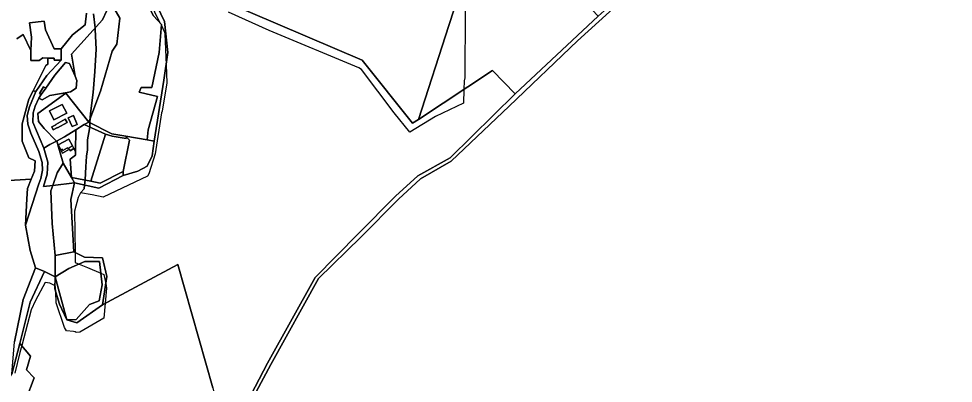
# Model space of a CAD drawing. Extents: x -477304 to -465429, y -1159113 to -1149210.
# Drawn here: x -467929 to -467059, y -1156869 to -1156530 of the extents above; entities that cross this region are included whole.
import ezdxf

# ---------------------------------------------------------------- set-up
doc = ezdxf.new("R2010")
doc.units = 0
for name, color, linetype in [('BPEJ_s', 7, 'Continuous'), ('ostatni_s', 7, 'Continuous'), ('PUPFL_s', 7, 'Continuous'), ('trav_porost_s', 7, 'Continuous')]:
    doc.layers.add(name, color=color, linetype=linetype)

msp = doc.modelspace()

# ---------------------------------------------------------------- linework, layer by layer
at = {"layer": 'BPEJ_s'}
for points in [[(-467817.92, -1156491.81), (-467797.64, -1156533.43), (-467796.22, -1156534.98), (-467796.32, -1156536.14), (-467793.39, -1156542.14), (-467793.18, -1156543.83), (-467791.99, -1156572.49), (-467791.28, -1156589.51), (-467795.51, -1156615.73), (-467796.35, -1156617.42), (-467802.06, -1156655.49), (-467807.98, -1156674.1), (-467809.25, -1156676.21), (-467850.7, -1156695.67), (-467860.76, -1156693.76), (-467871.62, -1156691.69), (-467873.96, -1156696.09), (-467877.13, -1156708.78), (-467876.62, -1156747.43), (-467876.5, -1156756.57), (-467873.01, -1156758.06), (-467865.08, -1156761.43), (-467852.7, -1156766.71), (-467849.87, -1156767.91), (-467848.22, -1156776.16), (-467847.32, -1156780.68), (-467848.58, -1156794.56), (-467849.85, -1156808.59), (-467872.27, -1156821.49), (-467875.65, -1156821.7), (-467876.79, -1156821.32), (-467878.19, -1156820.86), (-467884.75, -1156820.22), (-467886.65, -1156817.05), (-467894.26, -1156794.21), (-467894.69, -1156784.2), (-467894.9, -1156779.2), (-467895.34, -1156778.66), (-467895.55, -1156778.41), (-467895.95, -1156777.93), (-467900.18, -1156776.02), (-467904.62, -1156775.39), (-467913.72, -1156792.1), (-467917.52, -1156800.55), (-467926.43, -1156834.05), (-467928.1, -1156840.31), (-467932.96, -1156859.77)], [(-467817.92, -1156491.81), (-467797.64, -1156533.43), (-467796.22, -1156534.98), (-467796.32, -1156536.14), (-467793.39, -1156542.14), (-467793.18, -1156543.83), (-467791.99, -1156572.49), (-467791.28, -1156589.51), (-467795.51, -1156615.73), (-467796.35, -1156617.42), (-467802.06, -1156655.49), (-467807.98, -1156674.1), (-467809.25, -1156676.21), (-467850.7, -1156695.67), (-467860.76, -1156693.76), (-467871.62, -1156691.69), (-467868.25, -1156688.05), (-467867.81, -1156684.53), (-467867.25, -1156680.08), (-467867.19, -1156679.59), (-467866.61, -1156667.53), (-467866.14, -1156657.6), (-467865.08, -1156651.68), (-467865.08, -1156642.38), (-467863.18, -1156632.23), (-467863.08, -1156630.51), (-467862.84, -1156626.51), (-467862.58, -1156622.08), (-467862.33, -1156617.85), (-467859.79, -1156598.39), (-467858.45, -1156578.81), (-467857.05, -1156558.21), (-467857.89, -1156539.6), (-467858.04, -1156538.29), (-467859.58, -1156525.22)], [(-467575.47, -1156697.56), (-467555.08, -1156678.62), (-467526.32, -1156662.39), (-467472.46, -1156611.07), (-467408.65, -1156550.21), (-467355.72, -1156502)], [(-467513.41, -1156512.53), (-467513.51, -1156545.94), (-467513.64, -1156561.6), (-467513.83, -1156584.86), (-467514.46, -1156587.39), (-467514.63, -1156595.46), (-467514.89, -1156608.33), (-467541.11, -1156620.81), (-467564.8, -1156635.4), (-467579.6, -1156617.21), (-467610.05, -1156577.03), (-467612.59, -1156575.34), (-467695.91, -1156540.66), (-467733.76, -1156523.74)], [(-467513.41, -1156512.53), (-467513.51, -1156545.94), (-467513.64, -1156561.6), (-467513.83, -1156584.86), (-467514.46, -1156587.39), (-467514.63, -1156595.46)], [(-467859.58, -1156525.22), (-467858.04, -1156538.29), (-467857.89, -1156539.6), (-467857.05, -1156558.21), (-467858.45, -1156578.81), (-467859.79, -1156598.39), (-467862.33, -1156617.85), (-467862.58, -1156622.08), (-467862.84, -1156626.51), (-467863.08, -1156630.51), (-467863.18, -1156632.23), (-467865.08, -1156642.38), (-467865.08, -1156651.68), (-467866.14, -1156657.6), (-467866.61, -1156667.53), (-467867.19, -1156679.59), (-467867.25, -1156680.08), (-467867.81, -1156684.53), (-467868.25, -1156688.05), (-467871.62, -1156691.69), (-467873.96, -1156696.09), (-467877.13, -1156708.78), (-467876.62, -1156747.43), (-467876.5, -1156756.57), (-467873.01, -1156758.06), (-467865.08, -1156761.43), (-467852.7, -1156766.71), (-467849.87, -1156767.91), (-467848.22, -1156776.16), (-467847.32, -1156780.68), (-467848.58, -1156794.56), (-467849.85, -1156808.59), (-467872.27, -1156821.49), (-467875.65, -1156821.7), (-467876.79, -1156821.32), (-467878.19, -1156820.86), (-467884.75, -1156820.22), (-467886.65, -1156817.05), (-467894.26, -1156794.21), (-467894.69, -1156784.2), (-467894.9, -1156779.2), (-467895.34, -1156778.66), (-467895.55, -1156778.41), (-467895.95, -1156777.93), (-467900.18, -1156776.02), (-467904.62, -1156775.39), (-467913.72, -1156792.1), (-467917.52, -1156800.55), (-467926.43, -1156834.05), (-467928.1, -1156840.31), (-467932.96, -1156859.77)], [(-467514.63, -1156595.46), (-467514.89, -1156608.33), (-467541.11, -1156620.81), (-467564.8, -1156635.4), (-467579.6, -1156617.21), (-467610.05, -1156577.03), (-467612.59, -1156575.34), (-467695.91, -1156540.66), (-467733.76, -1156523.74)], [(-467938.28, -1157282.88), (-467921.67, -1157252.8), (-467913.95, -1157238.82), (-467883.6, -1157190.81), (-467848.56, -1157123.38), (-467831.02, -1157093.75), (-467810.28, -1157058.71), (-467796.31, -1157034.35), (-467758.25, -1156967.16), (-467742.73, -1156940.8), (-467737.6, -1156931.82), (-467694.55, -1156851.64), (-467649.99, -1156771.63), (-467610.47, -1156733.04), (-467575.47, -1156697.56)]]:
    msp.add_lwpolyline(points, dxfattribs=at)
at = {"layer": 'ostatni_s'}
for points in [[(-467825.46, -1156468.71), (-467817.22, -1156479.27), (-467822.13, -1156479.87), (-467846.3, -1156482.83), (-467841.91, -1156517.37), (-467834.95, -1156529.14), (-467837.88, -1156553.32), (-467842.06, -1156559.81), (-467853.07, -1156597.01), (-467864.03, -1156625.9), (-467885.21, -1156599), (-467884.2, -1156598.27), (-467881, -1156597.7), (-467875.6, -1156594.3), (-467874.98, -1156587.26), (-467876.78, -1156583.13), (-467880.01, -1156562.7), (-467851.29, -1156530.78), (-467847.01, -1156522.14), (-467849.36, -1156491.58), (-467849.88, -1156470.49)], [(-467896.19, -1156568.18), (-467896.18, -1156566.58), (-467902.09, -1156566.35), (-467906.92, -1156566.16), (-467910.07, -1156568.62), (-467917.8, -1156568.75), (-467917.96, -1156559.39), (-467917.43, -1156546.87), (-467919.22, -1156533.64), (-467905.47, -1156531.97), (-467904.35, -1156540.21), (-467896.09, -1156557.71), (-467889.58, -1156557.77), (-467889.68, -1156568.24)], [(-467896.19, -1156568.18), (-467889.68, -1156568.24), (-467903.16, -1156582.48), (-467913.24, -1156597.43), (-467915.79, -1156596.72), (-467903.96, -1156573.15), (-467902.22, -1156572.13), (-467902.09, -1156566.35), (-467896.18, -1156566.58)], [(-467895.46, -1156582.19), (-467885.73, -1156570.57), (-467881.9, -1156571.37), (-467876.78, -1156583.13), (-467874.98, -1156587.26), (-467875.6, -1156594.3), (-467881, -1156597.7), (-467884.2, -1156598.27), (-467900.36, -1156601.14), (-467907.28, -1156605.14), (-467910.54, -1156603.61), (-467908.2, -1156600.28), (-467903.93, -1156594.21)], [(-467917.6, -1156679.13), (-467914.57, -1156671.61), (-467913.83, -1156661.96), (-467919.89, -1156659.09), (-467926.12, -1156643.81), (-467926.12, -1156627.48), (-467919.75, -1156604.61), (-467915.79, -1156596.72), (-467913.24, -1156597.43), (-467919.09, -1156611.71), (-467921.48, -1156619.84), (-467920.68, -1156627.85), (-467918.09, -1156636.27), (-467910.46, -1156653.43), (-467907.34, -1156663.59), (-467907.07, -1156670.61), (-467908.73, -1156678.48), (-467910.6, -1156683.33), (-467922.98, -1156721.95), (-467921.64, -1156697.37), (-467921.13, -1156687.9)], [(-467909.75, -1156599.38), (-467906.03, -1156592.99), (-467903.93, -1156594.21), (-467908.2, -1156600.28)], [(-467914.01, -1156611.2), (-467910.54, -1156603.61), (-467907.28, -1156605.14), (-467900.36, -1156601.14), (-467884.2, -1156598.27), (-467885.21, -1156599), (-467911.29, -1156617.79), (-467910.82, -1156625.48), (-467905.43, -1156631.76), (-467894.18, -1156643.59), (-467900.27, -1156646.85), (-467905.76, -1156650.07), (-467916.11, -1156626), (-467915.79, -1156617.2)], [(-467884.49, -1156617.65), (-467896.53, -1156623.69), (-467900.48, -1156615.57), (-467888.78, -1156609.53)], [(-467883.11, -1156621.9), (-467878.32, -1156619.83), (-467874.9, -1156628.09), (-467879.33, -1156630.12)], [(-467885.83, -1156623.31), (-467884.17, -1156626.42), (-467893.11, -1156631.19), (-467893.21, -1156631.02), (-467897.02, -1156633.05), (-467898.43, -1156630.36), (-467894.52, -1156628.36), (-467894.66, -1156628.09)], [(-467892.54, -1156647.2), (-467892.65, -1156647.26), (-467893.52, -1156644.28), (-467894.18, -1156643.59), (-467886.69, -1156639.59), (-467876.14, -1156633.01), (-467876.4, -1156653.11), (-467877.77, -1156650.62), (-467879.23, -1156648), (-467882.68, -1156641.75)], [(-467893.52, -1156644.28), (-467892.65, -1156647.26), (-467887.75, -1156664.15), (-467893.48, -1156673.02), (-467897.54, -1156684.92), (-467906.21, -1156685.98), (-467902.63, -1156674.5), (-467902.05, -1156663.21), (-467905.76, -1156650.07), (-467900.27, -1156646.85), (-467894.18, -1156643.59)], [(-467882, -1156651.24), (-467881.25, -1156652.55), (-467877.77, -1156650.62), (-467876.4, -1156653.11), (-467876.45, -1156656.77), (-467881.16, -1156660.38), (-467880, -1156677.57), (-467887.75, -1156664.15), (-467892.65, -1156647.26), (-467892.54, -1156647.2), (-467890.01, -1156651.78), (-467888.33, -1156654.73)], [(-467883.87, -1156649.99), (-467888.01, -1156652.28), (-467888.69, -1156651.05), (-467890.01, -1156651.78), (-467892.54, -1156647.2), (-467882.68, -1156641.75), (-467879.23, -1156648), (-467883.63, -1156650.43)], [(-467888.01, -1156652.28), (-467883.87, -1156649.99), (-467883.63, -1156650.43), (-467879.23, -1156648), (-467877.77, -1156650.62), (-467881.25, -1156652.55), (-467882, -1156651.24), (-467888.33, -1156654.73), (-467890.01, -1156651.78), (-467888.69, -1156651.05)], [(-467895.26, -1156770.04), (-467884.28, -1156810.05), (-467891.11, -1156795.54), (-467895.65, -1156781.14)]]:
    msp.add_lwpolyline(points, close=True, dxfattribs=at)
msp.add_lwpolyline([(-467847.01, -1156522.14), (-467851.29, -1156530.78), (-467880.01, -1156562.7), (-467876.78, -1156583.13), (-467881.9, -1156571.37), (-467885.73, -1156570.57), (-467895.46, -1156582.19), (-467903.93, -1156594.21), (-467906.03, -1156592.99), (-467909.75, -1156599.38), (-467908.2, -1156600.28), (-467910.54, -1156603.61), (-467914.01, -1156611.2), (-467915.79, -1156617.2), (-467916.11, -1156626), (-467905.76, -1156650.07), (-467902.05, -1156663.21), (-467902.63, -1156674.5), (-467906.21, -1156685.98), (-467897.54, -1156684.92), (-467899.28, -1156690.03), (-467898.08, -1156720.22), (-467895.15, -1156750.05), (-467895.26, -1156770.04), (-467905.23, -1156765.06), (-467913.51, -1156761.6), (-467918.43, -1156745.59), (-467922.98, -1156721.95), (-467910.6, -1156683.33), (-467908.73, -1156678.48), (-467907.07, -1156670.61), (-467907.34, -1156663.59), (-467910.46, -1156653.43), (-467918.09, -1156636.27), (-467920.68, -1156627.85), (-467921.48, -1156619.84), (-467919.09, -1156611.71), (-467913.24, -1156597.43), (-467903.16, -1156582.48), (-467889.68, -1156568.24), (-467889.58, -1156557.77), (-467878.99, -1156544.63), (-467867.33, -1156535.37), (-467866.02, -1156524.43)], dxfattribs=at)
at = {"layer": 'PUPFL_s'}
for points in [[(-467736.04, -1156924.18), (-467697.52, -1156850.47), (-467653.16, -1156770.51), (-467612.99, -1156730.01), (-467578.16, -1156694.74), (-467557.55, -1156675.9), (-467527.53, -1156659.15), (-467466.75, -1156599.5), (-467389.65, -1156527.44), (-467330.86, -1156474.95), (-467318.52, -1156459.57), (-467310.65, -1156448.39), (-467269.3, -1156389.71), (-467252.06, -1156369.96), (-467185.92, -1156300.81), (-467134.94, -1156246.36), (-467127.96, -1156240.91), (-467113.74, -1156231.07), (-467080.55, -1156207.11), (-467073.96, -1156202.43), (-467071.51, -1156200.7), (-467053.23, -1156204.38)], [(-467051.19, -1156206.29), (-467070.56, -1156203.93), (-467076.96, -1156209.14), (-467133.53, -1156247.91), (-467184.78, -1156303.93), (-467230.18, -1156351.99), (-467251.53, -1156374.1), (-467266.96, -1156390.08), (-467312.85, -1156455.64), (-467318.93, -1156464.79), (-467328.25, -1156477.27), (-467355.72, -1156502), (-467408.65, -1156550.21), (-467472.46, -1156611.07), (-467526.32, -1156662.39), (-467555.08, -1156678.62), (-467575.47, -1156697.56)], [(-467817.22, -1156479.27), (-467609.33, -1156568.31), (-467562.32, -1156627.01), (-467556.93, -1156623.45), (-467488.05, -1156577.88), (-467466.75, -1156599.5), (-467527.53, -1156659.15), (-467557.55, -1156675.9), (-467578.16, -1156694.74), (-467612.99, -1156730.01), (-467653.16, -1156770.51), (-467697.52, -1156850.47), (-467736.04, -1156924.18)], [(-467748.44, -1156873.22), (-467781.08, -1156758.51), (-467851.09, -1156795.9), (-467847.3, -1156769.82), (-467851.2, -1156752.28), (-467868.06, -1156751.67), (-467878, -1156746.75), (-467880.69, -1156698.14), (-467877.19, -1156682.44), (-467854.49, -1156687.49), (-467832.05, -1156675.77), (-467818.19, -1156671.68), (-467809.5, -1156666.87), (-467804.95, -1156657.24), (-467803.07, -1156643.69), (-467793.94, -1156586.86), (-467790.44, -1156561.11), (-467793.47, -1156532.18), (-467811.1, -1156495.08)], [(-467575.47, -1156697.56), (-467610.47, -1156733.04), (-467649.99, -1156771.63), (-467694.55, -1156851.64), (-467737.6, -1156931.82), (-467742.73, -1156940.8), (-467758.25, -1156967.16), (-467796.31, -1157034.35), (-467810.28, -1157058.71), (-467831.02, -1157093.75), (-467848.56, -1157123.38), (-467883.6, -1157190.81), (-467913.95, -1157238.82), (-467938.28, -1157282.88)], [(-467936.71, -1156962.58), (-467922.18, -1156918.64), (-467930.3, -1156904.98), (-467914.78, -1156864.12), (-467922.1, -1156856.6), (-467918.13, -1156843.77), (-467928.07, -1156832.13), (-467918.63, -1156793.64), (-467905.23, -1156765.06), (-467895.26, -1156770.04), (-467895.65, -1156781.14), (-467891.11, -1156795.54), (-467884.28, -1156810.05), (-467875.15, -1156812.77), (-467851.09, -1156795.9), (-467781.08, -1156758.51), (-467748.44, -1156873.22), (-467736.04, -1156924.18), (-467803.29, -1157041.29), (-467857.71, -1157019.02), (-467912, -1156996.81), (-467940.47, -1157094.55)]]:
    msp.add_lwpolyline(points, dxfattribs=at)
for points in [[(-467662.89, -1156403.56), (-467638.05, -1156394.83), (-467636.11, -1156399.48), (-467623.19, -1156397.97), (-467588.88, -1156406.34), (-467574.18, -1156445.74), (-467543.22, -1156466.83), (-467504.1, -1156460.6), (-467528.54, -1156535.94), (-467556.93, -1156623.45), (-467562.32, -1156627.01), (-467609.33, -1156568.31), (-467817.22, -1156479.27), (-467825.46, -1156468.71), (-467818.13, -1156427.64), (-467807.67, -1156428.79), (-467778.43, -1156423.03), (-467748.72, -1156415.39), (-467731.93, -1156408.48), (-467728.33, -1156402.78), (-467709.5, -1156408.85), (-467684.49, -1156407.65)], [(-467409.82, -1156497.39), (-467395.72, -1156472.23), (-467400.05, -1156488.11), (-467405.97, -1156509.81), (-467389.65, -1156527.44), (-467466.75, -1156599.5), (-467488.05, -1156577.88), (-467556.93, -1156623.45), (-467528.54, -1156535.94), (-467504.1, -1156460.6), (-467484.98, -1156457.56), (-467476.17, -1156463.36), (-467439.38, -1156493.38), (-467413.92, -1156504.14)], [(-467793.47, -1156532.18), (-467790.44, -1156561.11), (-467793.94, -1156586.86), (-467803.07, -1156643.69), (-467809.6, -1156642.57), (-467808.51, -1156633.14), (-467799.88, -1156602.11), (-467817.14, -1156598.08), (-467815.31, -1156593.85), (-467805.16, -1156593.79), (-467798.42, -1156561.14), (-467796.22, -1156534.98), (-467803.54, -1156526.97), (-467813.38, -1156508.76), (-467822.13, -1156479.87), (-467817.22, -1156479.27), (-467811.1, -1156495.08)], [(-467809.5, -1156666.87), (-467818.19, -1156671.68), (-467832.05, -1156675.77), (-467831.94, -1156671.89), (-467825.95, -1156642.69), (-467828.86, -1156639.82), (-467829.56, -1156639.14), (-467809.6, -1156642.57), (-467803.07, -1156643.69), (-467804.95, -1156657.24)], [(-467897.54, -1156684.92), (-467893.48, -1156673.02), (-467887.75, -1156664.15), (-467880, -1156677.57), (-467877.19, -1156682.44)], [(-467880.69, -1156698.14), (-467878, -1156746.75), (-467895.15, -1156750.05), (-467898.08, -1156720.22), (-467899.28, -1156690.03), (-467897.54, -1156684.92), (-467877.19, -1156682.44)], [(-467847.3, -1156769.82), (-467851.09, -1156795.9), (-467875.15, -1156812.77), (-467884.28, -1156810.05), (-467875.7, -1156809.83), (-467863.42, -1156795.84), (-467854.18, -1156792.4), (-467851.51, -1156777.28), (-467853.96, -1156755.56), (-467867.59, -1156755.75), (-467882.52, -1156762.11), (-467895.26, -1156770.04), (-467895.15, -1156750.05), (-467878, -1156746.75), (-467868.06, -1156751.67), (-467851.2, -1156752.28)], [(-467918.63, -1156793.64), (-467928.07, -1156832.13), (-467935.61, -1156860.57), (-467933.13, -1156830.41), (-467925.07, -1156791.11), (-467913.51, -1156761.6), (-467905.23, -1156765.06)], [(-467854.18, -1156792.4), (-467863.42, -1156795.84), (-467875.7, -1156809.83), (-467884.28, -1156810.05), (-467895.26, -1156770.04), (-467882.52, -1156762.11), (-467867.59, -1156755.75), (-467853.96, -1156755.56), (-467851.51, -1156777.28)], [(-468035.54, -1156922.88), (-468026.56, -1156918.11), (-468016.66, -1156908.23), (-467959.11, -1156895.48), (-467951.52, -1156887.55), (-467946.34, -1156875.99), (-467935.61, -1156860.57), (-467928.07, -1156832.13), (-467918.13, -1156843.77), (-467922.1, -1156856.6), (-467914.78, -1156864.12), (-467930.3, -1156904.98), (-467922.18, -1156918.64), (-467936.71, -1156962.58), (-467940.01, -1156983.12), (-467972.35, -1157014.06), (-467974.25, -1157015.5), (-468093.3, -1157006.63), (-468086.89, -1156959.71), (-468062.01, -1156929.16)]]:
    msp.add_lwpolyline(points, close=True, dxfattribs=at)
at = {"layer": 'trav_porost_s'}
for points in [[(-467815.31, -1156593.85), (-467817.14, -1156598.08), (-467799.88, -1156602.11), (-467808.51, -1156633.14), (-467809.6, -1156642.57), (-467829.56, -1156639.14), (-467842.64, -1156636.86), (-467864.03, -1156625.9), (-467853.07, -1156597.01), (-467842.06, -1156559.81), (-467837.88, -1156553.32), (-467834.95, -1156529.14), (-467841.91, -1156517.37), (-467846.3, -1156482.83), (-467822.13, -1156479.87), (-467813.38, -1156508.76), (-467803.54, -1156526.97), (-467796.22, -1156534.98), (-467798.42, -1156561.14), (-467805.16, -1156593.79)], [(-467876.14, -1156633.01), (-467886.69, -1156639.59), (-467894.18, -1156643.59), (-467905.43, -1156631.76), (-467910.82, -1156625.48), (-467911.29, -1156617.79), (-467885.21, -1156599), (-467864.03, -1156625.9), (-467868.36, -1156628.16)], [(-467896.53, -1156623.69), (-467884.49, -1156617.65), (-467888.78, -1156609.53), (-467900.48, -1156615.57)], [(-467883.11, -1156621.9), (-467879.33, -1156630.12), (-467874.9, -1156628.09), (-467878.32, -1156619.83)], [(-467884.17, -1156626.42), (-467885.83, -1156623.31), (-467894.66, -1156628.09), (-467894.52, -1156628.36), (-467898.43, -1156630.36), (-467897.02, -1156633.05), (-467893.21, -1156631.02), (-467893.11, -1156631.19)], [(-467876.4, -1156653.11), (-467876.14, -1156633.01), (-467868.36, -1156628.16), (-467848.33, -1156637.07), (-467862.2, -1156681.08), (-467880, -1156677.57), (-467881.16, -1156660.38), (-467876.45, -1156656.77)], [(-467829.56, -1156639.14), (-467828.86, -1156639.82), (-467829.17, -1156641.33), (-467842.09, -1156639.19), (-467848.33, -1156637.07), (-467868.36, -1156628.16), (-467864.03, -1156625.9), (-467842.64, -1156636.86)], [(-467853.33, -1156682.83), (-467862.2, -1156681.08), (-467848.33, -1156637.07), (-467842.09, -1156639.19), (-467829.17, -1156641.33), (-467828.86, -1156639.82), (-467825.95, -1156642.69), (-467831.94, -1156671.89)], [(-467862.2, -1156681.08), (-467853.33, -1156682.83), (-467831.94, -1156671.89), (-467832.05, -1156675.77), (-467854.49, -1156687.49), (-467877.19, -1156682.44), (-467880, -1156677.57)]]:
    msp.add_lwpolyline(points, close=True, dxfattribs=at)
for points in [[(-467866.02, -1156524.43), (-467867.33, -1156535.37), (-467878.99, -1156544.63), (-467889.58, -1156557.77), (-467896.09, -1156557.71), (-467904.35, -1156540.21), (-467905.47, -1156531.97), (-467919.22, -1156533.64), (-467917.43, -1156546.87), (-467917.96, -1156559.39), (-467924.97, -1156544.3), (-467930.94, -1156548.39)], [(-467930.94, -1156548.39), (-467924.97, -1156544.3), (-467917.96, -1156559.39), (-467917.8, -1156568.75), (-467910.07, -1156568.62), (-467906.92, -1156566.16), (-467902.09, -1156566.35), (-467902.22, -1156572.13), (-467903.96, -1156573.15), (-467915.79, -1156596.72), (-467919.75, -1156604.61), (-467926.12, -1156627.48), (-467926.12, -1156643.81), (-467919.89, -1156659.09), (-467913.83, -1156661.96), (-467914.57, -1156671.61), (-467917.6, -1156679.13), (-467948.97, -1156680.87)], [(-467948.97, -1156680.87), (-467917.6, -1156679.13), (-467921.13, -1156687.9), (-467921.64, -1156697.37), (-467922.98, -1156721.95), (-467918.43, -1156745.59), (-467913.51, -1156761.6), (-467925.07, -1156791.11), (-467933.13, -1156830.41)]]:
    msp.add_lwpolyline(points, dxfattribs=at)

doc.saveas('drawing.dxf')
